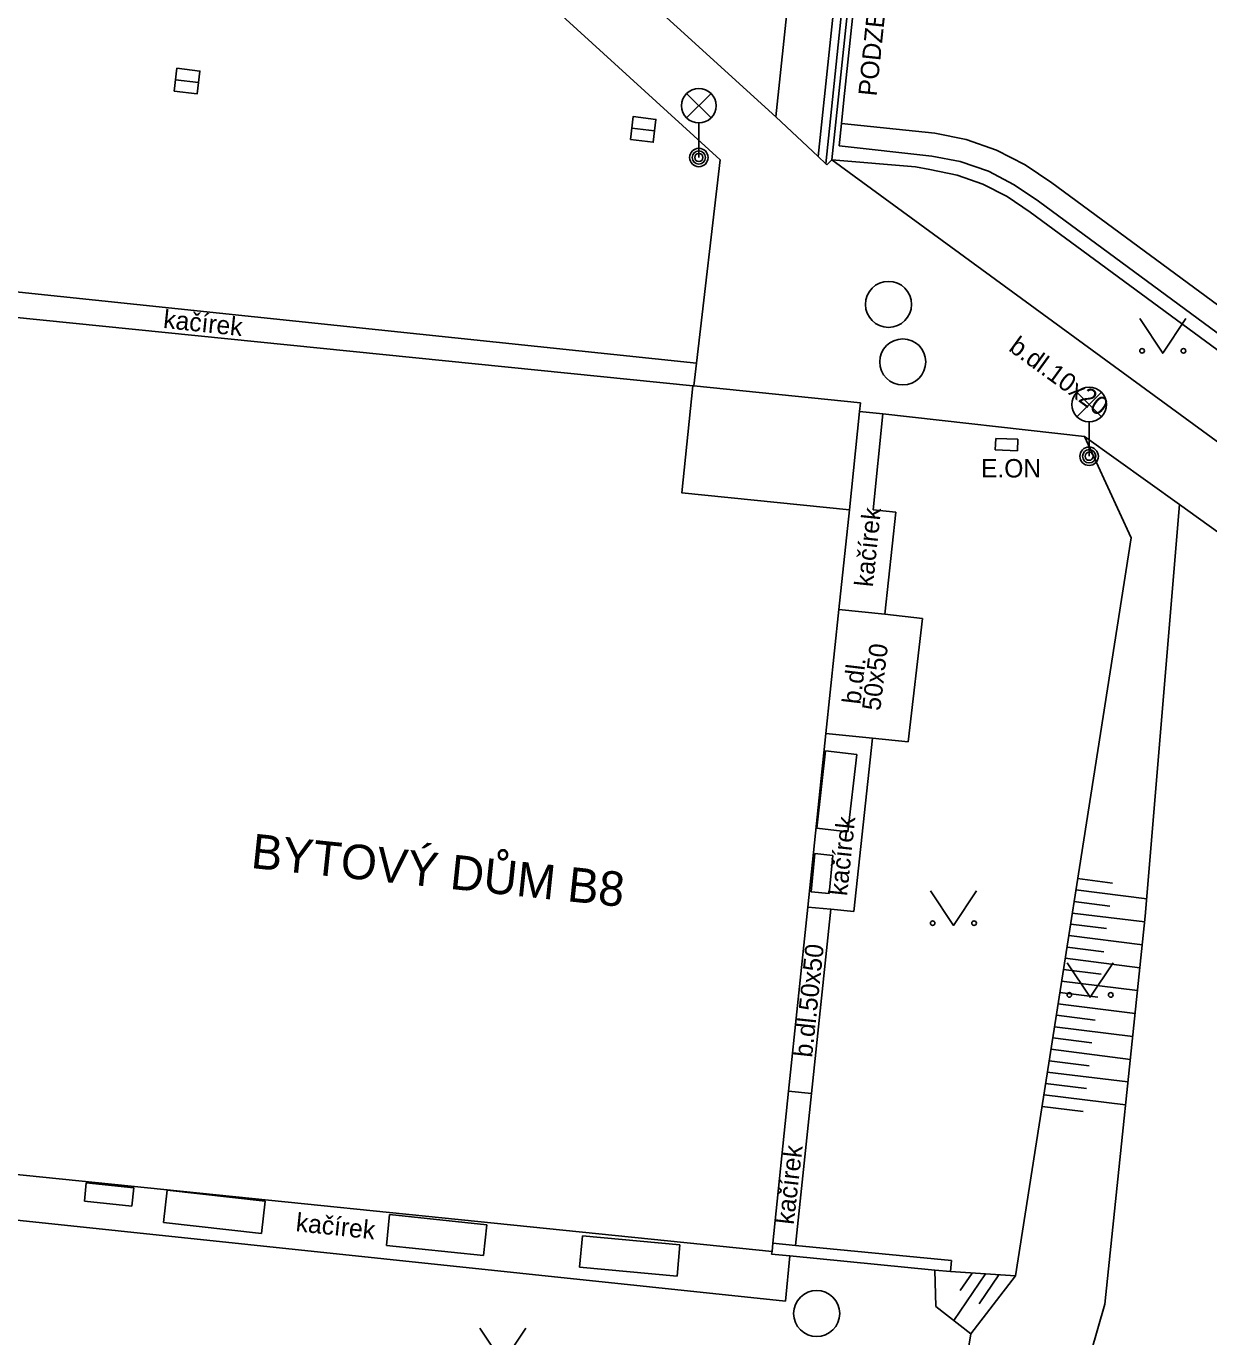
# Model space of a CAD drawing. Extents: x -598233 to -596890, y -1157848 to -1156431.
# Drawn here: x -597710.26 to -597684.57, y -1156817.51 to -1156789.04 of the extents above; entities that cross this region are included whole.
import ezdxf

# ---------------------------------------------------------------- set-up
doc = ezdxf.new("R2010")
doc.units = 0
for name, color, linetype in [('Level 10', 7, 'Continuous'), ('Level 11', 7, 'Continuous'), ('Level 14', 7, 'Continuous'), ('Level 15', 7, 'Continuous'), ('Level 24', 7, 'Continuous'), ('Level 26', 7, 'Continuous'), ('Level 27', 7, 'Continuous'), ('Level 33', 7, 'Continuous'), ('Level 36', 7, 'Continuous'), ('Level 40', 7, 'Continuous'), ('Level 41', 7, 'Continuous'), ('Level 42', 7, 'Continuous'), ('Level 5', 7, 'Continuous'), ('Level 6', 7, 'Continuous'), ('Level 7', 7, 'Continuous')]:
    doc.layers.add(name, color=color, linetype=linetype)

msp = doc.modelspace()

# ---------------------------------------------------------------- linework, layer by layer
at = {"layer": 'Level 10'}
for points in [[(-597690.52, -1156791.36), (-597692.55, -1156791.15)], [(-597689.84, -1156791.5), (-597690.52, -1156791.36)], [(-597689.84, -1156791.5), (-597689.18, -1156791.73), (-597688.56, -1156792.05)], [(-597687.98, -1156792.44), (-597688.56, -1156792.05)], [(-597676.19, -1156801.12), (-597687.98, -1156792.44)]]:
    msp.add_lwpolyline(points, dxfattribs=at)
at = {"layer": 'Level 11'}
for points in [[(-597711.39, -1156777.18), (-597695.19, -1156791.94)], [(-597693.98, -1156791.01), (-597707, -1156779.17)], [(-597691.76, -1156779.57), (-597693.06, -1156791.87)], [(-597692.89, -1156792.03), (-597691.6, -1156779.59)], [(-597692.88, -1156780.59), (-597693.98, -1156791.01)], [(-597693.98, -1156791.01), (-597693.06, -1156791.87)], [(-597695.19, -1156791.94), (-597695.7, -1156796.36), (-597695.76, -1156796.85)], [(-597692.87, -1156792.05), (-597692.89, -1156792.03), (-597693.06, -1156791.87)], [(-597692.87, -1156792.05), (-597692.76, -1156791.94)], [(-597684.03, -1156798.32), (-597692.76, -1156791.94)], [(-597690.94, -1156792.09), (-597692.76, -1156791.94)], [(-597690.94, -1156792.09), (-597690.63, -1156792.15)], [(-597690.63, -1156792.15), (-597690.04, -1156792.27), (-597689.48, -1156792.47), (-597688.95, -1156792.74), (-597688.45, -1156793.08)], [(-597678.21, -1156800.62), (-597679.3, -1156799.81), (-597688.45, -1156793.08)], [(-597711.32, -1156794.72), (-597695.7, -1156796.36)], [(-597687.27, -1156797.95), (-597691.65, -1156797.46), (-597692.16, -1156797.41)], [(-597691.65, -1156797.46), (-597691.86, -1156799.54)], [(-597685.21, -1156799.43), (-597687.27, -1156797.95)], [(-597681.16, -1156802.34), (-597685.21, -1156799.43)], [(-597691.86, -1156799.54), (-597691.37, -1156799.59)], [(-597691.61, -1156801.81), (-597691.37, -1156799.59)], [(-597690.79, -1156801.9), (-597691.61, -1156801.81), (-597692.61, -1156801.71)], [(-597691.1, -1156804.58), (-597690.79, -1156801.9)], [(-597691.1, -1156804.58), (-597691.88, -1156804.5), (-597692.89, -1156804.4)], [(-597692.28, -1156808.27), (-597691.88, -1156804.5)], [(-597692.28, -1156808.27), (-597692.78, -1156808.22), (-597693.28, -1156808.17)], [(-597693.2, -1156812.22), (-597692.78, -1156808.22)], [(-597693.2, -1156812.22), (-597693.7, -1156812.17)], [(-597693.55, -1156815.52), (-597693.2, -1156812.22)], [(-597693.77, -1156816.73), (-597711.23, -1156814.89)], [(-597694.04, -1156815.47), (-597693.55, -1156815.52), (-597690.16, -1156815.85)], [(-597693.77, -1156816.73), (-597693.67, -1156815.75)]]:
    msp.add_lwpolyline(points, dxfattribs=at)
at = {"layer": 'Level 14'}
for points in [[(-597686.26, -1156800.15), (-597687.27, -1156797.95)], [(-597685.21, -1156799.43), (-597685.95, -1156808.37)], [(-597688.77, -1156816.18), (-597686.26, -1156800.15)], [(-597685.95, -1156808.37), (-597686.83, -1156816.8)], [(-597690.52, -1156816.06), (-597690.5, -1156816.85)], [(-597690.18, -1156816.09), (-597688.77, -1156816.18)], [(-597689.74, -1156817.44), (-597688.77, -1156816.18)], [(-597690.5, -1156816.85), (-597689.74, -1156817.44)], [(-597686.83, -1156816.8), (-597687.42, -1156818.86)], [(-597690.19, -1156820.21), (-597689.74, -1156817.44)]]:
    msp.add_lwpolyline(points, dxfattribs=at)
at = {"layer": 'Level 15'}
for points in [[(-597687.42, -1156807.55), (-597686.66, -1156807.65)], [(-597687.46, -1156807.8), (-597685.92, -1156807.99)], [(-597687.54, -1156808.3), (-597685.96, -1156808.49)], [(-597687.5, -1156808.05), (-597686.72, -1156808.15)], [(-597687.57, -1156808.54), (-597686.79, -1156808.64)], [(-597687.61, -1156808.79), (-597686.01, -1156808.99)], [(-597687.65, -1156809.04), (-597686.85, -1156809.14)], [(-597687.69, -1156809.28), (-597686.07, -1156809.49)], [(-597687.73, -1156809.53), (-597686.91, -1156809.63)], [(-597687.77, -1156809.78), (-597686.12, -1156809.98)], [(-597687.85, -1156810.27), (-597686.17, -1156810.48)], [(-597687.81, -1156810.03), (-597686.98, -1156810.13)], [(-597687.88, -1156810.52), (-597687.04, -1156810.63)], [(-597687.92, -1156810.77), (-597686.22, -1156810.98)], [(-597687.96, -1156811.01), (-597687.11, -1156811.12)], [(-597688, -1156811.26), (-597686.27, -1156811.48)], [(-597688.04, -1156811.51), (-597687.17, -1156811.62)], [(-597688.12, -1156812), (-597687.23, -1156812.11)], [(-597688.08, -1156811.76), (-597686.33, -1156811.97)], [(-597688.15, -1156812.25), (-597686.38, -1156812.47)], [(-597688.19, -1156812.5), (-597687.3, -1156812.61)], [(-597690.11, -1156817.15), (-597689.42, -1156816.14)], [(-597689.97, -1156816.5), (-597689.71, -1156816.12)], [(-597689.56, -1156816.79), (-597689.13, -1156816.16)]]:
    msp.add_lwpolyline(points, dxfattribs=at)
at = {"layer": 'Level 24'}
for points in [[(-597689.2, -1156797.99), (-597689.21, -1156798.24)], [(-597689.2, -1156797.99), (-597688.72, -1156798.01)], [(-597688.72, -1156798.01), (-597688.73, -1156798.26)], [(-597689.21, -1156798.24), (-597688.73, -1156798.26)]]:
    msp.add_lwpolyline(points, dxfattribs=at)
at = {"layer": 'Level 26'}
for points in [[(-597692.9, -1156804.78), (-597693.09, -1156806.46)], [(-597692.22, -1156804.86), (-597692.9, -1156804.78)], [(-597692.41, -1156806.54), (-597692.22, -1156804.86)], [(-597693.09, -1156806.46), (-597692.41, -1156806.54)], [(-597693.13, -1156807.01), (-597693.21, -1156807.84)], [(-597692.74, -1156807.05), (-597693.13, -1156807.01)], [(-597692.82, -1156807.88), (-597692.74, -1156807.05)], [(-597693.21, -1156807.84), (-597692.82, -1156807.88)], [(-597708.96, -1156814.16), (-597709, -1156814.56)], [(-597707.93, -1156814.27), (-597708.96, -1156814.16)], [(-597707.97, -1156814.67), (-597707.93, -1156814.27)], [(-597709, -1156814.56), (-597707.97, -1156814.67)], [(-597707.2, -1156814.32), (-597707.28, -1156815.02)], [(-597705.07, -1156814.56), (-597707.2, -1156814.32)], [(-597705.15, -1156815.26), (-597705.07, -1156814.56)], [(-597702.37, -1156814.85), (-597702.44, -1156815.52)], [(-597700.26, -1156815.07), (-597702.37, -1156814.85)], [(-597707.28, -1156815.02), (-597705.15, -1156815.26)], [(-597700.33, -1156815.74), (-597700.26, -1156815.07)], [(-597698.18, -1156815.31), (-597698.24, -1156815.99)], [(-597696.06, -1156815.51), (-597698.18, -1156815.31)], [(-597702.44, -1156815.52), (-597700.33, -1156815.74)], [(-597696.12, -1156816.19), (-597696.06, -1156815.51)], [(-597698.24, -1156815.99), (-597696.12, -1156816.19)]]:
    msp.add_lwpolyline(points, dxfattribs=at)
at = {"layer": 'Level 27'}
for p, q in [((-597707.0182, -1156790.2004), (-597706.5218, -1156790.2596)), ((-597697.1082, -1156791.2504), (-597696.6118, -1156791.3096))]:
    msp.add_line(p, q, dxfattribs=at)
for points in [[(-597707.0479, -1156790.4486), (-597706.5514, -1156790.5079), (-597706.4921, -1156790.0114), (-597706.9886, -1156789.9521)], [(-597697.1379, -1156791.4986), (-597696.6414, -1156791.5579), (-597696.5821, -1156791.0614), (-597697.0786, -1156791.0021)]]:
    msp.add_lwpolyline(points, close=True, dxfattribs=at)
for centre in [(-597691.53, -1156795.08), (-597691.22, -1156796.33), (-597693.09, -1156817)]:
    msp.add_circle(centre, 0.5, dxfattribs=at)
at = {"layer": 'Level 33'}
for p, q in [((-597695.915, -1156791.03), (-597695.385, -1156790.5)), ((-597695.915, -1156790.5), (-597695.385, -1156791.03)), ((-597695.65, -1156791.14), (-597695.65, -1156791.89)), ((-597687.435, -1156797.52), (-597686.905, -1156796.99)), ((-597687.435, -1156796.99), (-597686.905, -1156797.52)), ((-597687.17, -1156797.63), (-597687.17, -1156798.38))]:
    msp.add_line(p, q, dxfattribs=at)
for centre, radius in [((-597695.65, -1156790.765), 0.375), ((-597695.65, -1156791.89), 0.2), ((-597695.65, -1156791.89), 0.1445), ((-597695.65, -1156791.89), 0.0876), ((-597687.17, -1156797.255), 0.375), ((-597687.17, -1156798.38), 0.2), ((-597687.17, -1156798.38), 0.1445), ((-597687.17, -1156798.38), 0.0876)]:
    msp.add_circle(centre, radius, dxfattribs=at)
at = {"layer": 'Level 36'}
for points in [[(-597686.07, -1156795.39), (-597685.57, -1156796.14), (-597685.07, -1156795.39)], [(-597690.62, -1156807.82), (-597690.12, -1156808.57), (-597689.62, -1156807.82)], [(-597687.65, -1156809.38), (-597687.15, -1156810.13), (-597686.65, -1156809.38)], [(-597700.41, -1156817.32), (-597699.91, -1156818.07), (-597699.41, -1156817.32)]]:
    msp.add_lwpolyline(points, dxfattribs=at)
for centre in [(-597686.0202, -1156796.0898), (-597685.1208, -1156796.0898), (-597690.5702, -1156808.5198), (-597689.6708, -1156808.5198), (-597687.6002, -1156810.0798), (-597686.7008, -1156810.0798)]:
    msp.add_circle(centre, 0.05, dxfattribs=at)
at = {"layer": 'Level 5'}
for points in [[(-597692.14, -1156797.22), (-597695.76, -1156796.85), (-597695.78, -1156796.85), (-597710.61, -1156795.35), (-597711.06, -1156799.63), (-597711.33, -1156802.24), (-597711.67, -1156805.48), (-597712.35, -1156811.95), (-597712.54, -1156813.77)], [(-597692.38, -1156799.54), (-597696.02, -1156799.17), (-597695.78, -1156796.85)], [(-597692.14, -1156797.22), (-597692.16, -1156797.41), (-597692.38, -1156799.54), (-597692.61, -1156801.71), (-597692.89, -1156804.4), (-597693.28, -1156808.17), (-597693.7, -1156812.17), (-597694.04, -1156815.47), (-597694.06, -1156815.65)], [(-597694.06, -1156815.65), (-597712.54, -1156813.77)]]:
    msp.add_lwpolyline(points, dxfattribs=at)
at = {"layer": 'Level 6'}
msp.add_lwpolyline([(-597692.5, -1156790.64), (-597691.92, -1156785.17)], dxfattribs=at)
at = {"layer": 'Level 7'}
for points in [[(-597691.36, -1156778.73), (-597692.76, -1156791.94)], [(-597692.5, -1156790.64), (-597692.55, -1156791.15), (-597692.6, -1156791.64)], [(-597690.59, -1156791.86), (-597692.6, -1156791.64)], [(-597690.59, -1156791.86), (-597689.97, -1156791.98), (-597689.36, -1156792.19), (-597688.8, -1156792.48), (-597688.27, -1156792.84)], [(-597678.03, -1156800.38), (-597688.27, -1156792.84)], [(-597694.06, -1156815.65), (-597694.07, -1156815.71), (-597693.67, -1156815.75), (-597690.52, -1156816.06), (-597690.18, -1156816.09)], [(-597690.18, -1156816.09), (-597690.16, -1156815.85)]]:
    msp.add_lwpolyline(points, dxfattribs=at)

# ---------------------------------------------------------------- texts
at = {"layer": 'Level 40'}
for s, rotation, p in [('kačírek', 353.98416, (-597707.3, -1156795.59)), ('kačírek', 353.98416, (-597707.3, -1156795.59)), ('b.dl.10x20', 323.95636, (-597688.94, -1156796.07)), ('kačírek', 84, (-597691.87, -1156801.23)), ('50x50', 83.26952, (-597691.71, -1156803.92)), ('b.dl.', 83.26952, (-597692.14, -1156803.78)), ('kačírek', 84, (-597692.43, -1156807.94)), ('b.dl.50x50', 84, (-597693.19, -1156811.45)), ('kačírek', 83.45961, (-597693.59, -1156815.08)), ('kačírek', 353.98416, (-597704.42, -1156815.21))]:
    msp.add_text(s, height=0.4, rotation=rotation, dxfattribs=at).set_placement(p)
at = {"layer": 'Level 41'}
for s, height, rotation, p in [('PODZEMNÍ GARÁŽE', 0.4, 84.02856, (-597691.79, -1156790.57)), ('BYTOVÝ DŮM B8', 0.75, 354, (-597705.4, -1156807.32))]:
    msp.add_text(s, height=height, rotation=rotation, dxfattribs=at).set_placement(p)
at = {"layer": 'Level 42'}
msp.add_text('E.ON', height=0.4, dxfattribs=at).set_placement((-597689.52, -1156798.84))

doc.saveas('drawing.dxf')
